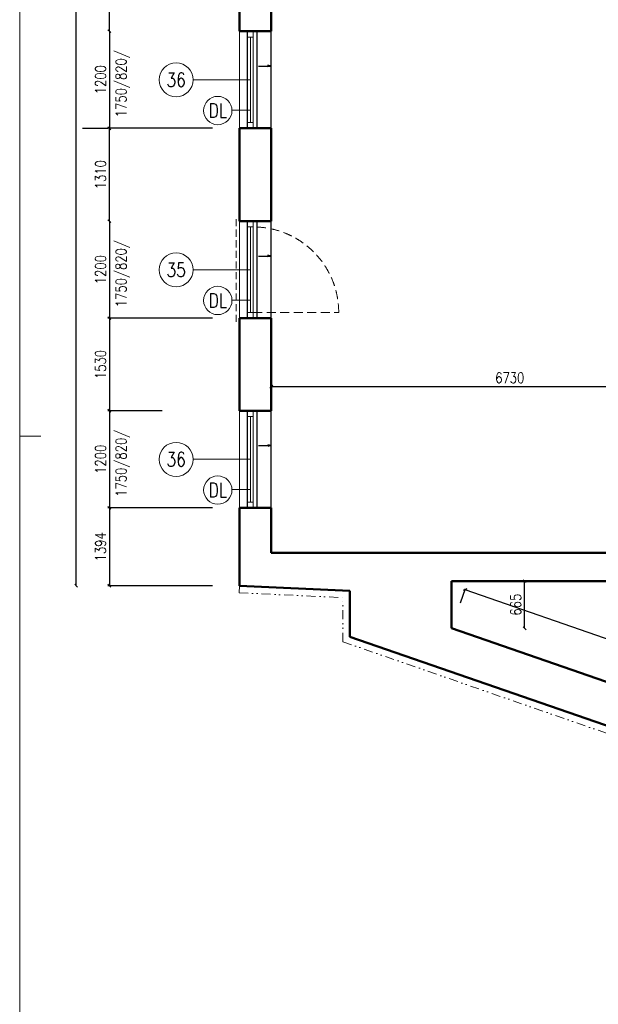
# Model space of a CAD drawing. Header units: millimetres. Extents: x -238874 to 551972, y -298952 to 658415.
# Tile 583 of 656: x 13837 to 22002, y 265857 to 279749. Entities that reach past the tile are written whole.
import ezdxf
from ezdxf.enums import TextEntityAlignment as Align

# ---------------------------------------------------------------- set-up
doc = ezdxf.new("R2010")
doc.units = ezdxf.units.MM
doc.header["$LTSCALE"] = 20
for name, pattern in [('DASHED', [0.75, 0.5, -0.25]), ('DIVIDE2', [15.875, 6.35, -3.175, 0, -3.175, 0, -3.175]), ('HIDDEN', [9.525, 6.35, -3.175])]:
    doc.linetypes.add(name, pattern=pattern)
doc.layers.add('00_HEDVIKA _KRESBA', color=1, linetype='Continuous')
doc.layers.add('KOTY', color=8, linetype='Continuous')
doc.layers.add('00_HEDVIKA_DEMOLICE', color=2, linetype='Continuous', lineweight=30, transparency=0.3)
doc.layers.add('CKOKNA OTEVÍRÁNÍ', color=51, linetype='HIDDEN', lineweight=18, transparency=0.5)
for name, color, linetype, lineweight in [('00_HEDVIKA_OBRYS', 1, 'Continuous', 50), ('CKBUBLINY', 1, 'Continuous', 18), ('CKBUBLINY DEMOLICE', 4, 'Continuous', 18), ('CKBUBLINY_POPIS', 3, 'Continuous', 25), ('CKOKNA', 30, 'Continuous', 18), ('CKSYMBOLY', 21, 'Continuous', 25), ('HEDVIKA_OKNA_PARAPET', 70, 'Continuous', 18), ('NOSNÉ', 8, 'Continuous', 50), ('PRUCHODY', 7, 'Continuous', 18)]:
    doc.layers.add(name, color=color, linetype=linetype, lineweight=lineweight)
doc.styles.add('SIMPLEX', font='SIMPLEX.shx', dxfattribs={"width": 0.8, "bigfont": 'CAD13.shx'})
doc.styles.get("Standard").update_dxf_attribs({"font": 'simplex.shx', "width": 0.8})
doc.dimstyles.new('CKA', dxfattribs={"dimtxt": 200, "dimasz": 40, "dimexe": 20, "dimexo": 0.2, "dimgap": 50, "dimtad": 1, "dimdec": 0, "dimrnd": 1, "dimzin": 0, "dimdsep": 46, "dimtxsty": 'Standard', "dimblk1": 'OBLIQUE', "dimblk2": 'OBLIQUE', "dimsah": 1, "dimcen": 0.09, "dimclrd": 253, "dimclre": 253, "dimclrt": 253, "dimadec": 0, "dimazin": 0, "dimtfac": 1, "dimtdec": 0, "dimtix": 1, "dimtmove": 2, "dimatfit": 3, "dimfxl": 1, "dimtolj": 1, "dimtzin": 0, "dimarcsym": 0})

# ---------------------------------------------------------------- blocks, each defined once
blk = doc.blocks.new('_OBLIQUE')
at = {"color": 0, "linetype": 'ByBlock'}
blk.add_line((-0.5, -0.5), (0.5, 0.5), dxfattribs=at)
blk = doc.blocks.new('*D2752')
at = {"layer": 'DEFPOINTS', "color": 0, "transparency": 16777216}
for p in [(14634, 292137), (16583, 292137), (16583, 271763)]:
    blk.add_point(p, dxfattribs=at)
at = {"layer": 'KOTY', "lineweight": -2, "transparency": 16777216}
for p, q in [((16203, 292137), (14614, 292137)), ((14634, 271763), (14634, 292137))]:
    blk.add_line(p, q, dxfattribs=at)
at = {"layer": 'KOTY', "lineweight": -2, "transparency": 16777216, "xscale": 40, "yscale": 40, "zscale": 40}
for p, rotation in [((14634, 292137), 90), ((14634, 271763), 270)]:
    blk.add_blockref('_OBLIQUE', p, dxfattribs=dict(at, rotation=rotation))
at = {"layer": 'KOTY', "transparency": 16777216, "insert": (14509, 281950), "char_height": 150, "attachment_point": 5, "rotation": 90, "style": 'SIMPLEX'}
blk.add_mtext('\\A1;20374', dxfattribs=at)
blk = doc.blocks.new('*D2760')
at = {"layer": 'DEFPOINTS', "color": 0, "transparency": 16777216}
for p in [(20122, 271707), (19933, 271162), (24590, 269547)]:
    blk.add_point(p, dxfattribs=at)
at = {"layer": 'KOTY', "lineweight": -2, "transparency": 16777216}
for p, q in [((20058, 271522), (20128, 271726)), ((24779, 270091), (20122, 271707))]:
    blk.add_line(p, q, dxfattribs=at)
at = {"layer": 'KOTY', "lineweight": -2, "transparency": 16777216, "xscale": 40, "yscale": 40, "zscale": 40}
for p, rotation in [((20122, 271707), 160.870755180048), ((24779, 270091), 340.870755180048)]:
    blk.add_blockref('_OBLIQUE', p, dxfattribs=dict(at, rotation=rotation))
at = {"layer": 'KOTY', "transparency": 16777216, "insert": (22491, 271017), "char_height": 150, "attachment_point": 5, "rotation": 340.8708, "style": 'SIMPLEX'}
blk.add_mtext('\\A1;4930', dxfattribs=at)
blk = doc.blocks.new('*D2761')
at = {"layer": 'DEFPOINTS', "color": 0, "transparency": 16777216}
for p in [(19933, 271827), (20963, 271827), (19933, 271162)]:
    blk.add_point(p, dxfattribs=at)
at = {"layer": 'KOTY', "lineweight": -2, "transparency": 16777216}
for p, q in [((20314, 271827), (20983, 271827)), ((20963, 271162), (20963, 271827))]:
    blk.add_line(p, q, dxfattribs=at)
at = {"layer": 'KOTY', "lineweight": -2, "transparency": 16777216, "xscale": 40, "yscale": 40, "zscale": 40}
for p, rotation in [((20963, 271827), 90), ((20963, 271162), 270)]:
    blk.add_blockref('_OBLIQUE', p, dxfattribs=dict(at, rotation=rotation))
at = {"layer": 'KOTY', "transparency": 16777216, "insert": (20838, 271495), "char_height": 150, "attachment_point": 5, "rotation": 90, "style": 'SIMPLEX'}
blk.add_mtext('\\A1;665', dxfattribs=at)
blk = doc.blocks.new('*D2783')
at = {"layer": 'DEFPOINTS', "color": 0, "transparency": 16777216}
for p in [(24118, 275507), (17388, 274571), (17388, 274187)]:
    blk.add_point(p, dxfattribs=at)
at = {"layer": 'KOTY', "lineweight": -2, "transparency": 16777216}
for p, q in [((17388, 274568), (17388, 274591)), ((24118, 274571), (17388, 274571))]:
    blk.add_line(p, q, dxfattribs=at)
at = {"layer": 'KOTY', "lineweight": -2, "transparency": 16777216, "xscale": 40, "yscale": 40, "zscale": 40, "rotation": 180}
blk.add_blockref('_OBLIQUE', (17388, 274571), dxfattribs=at)
at = {"layer": 'KOTY', "lineweight": -2, "transparency": 16777216, "xscale": 40, "yscale": 40, "zscale": 40}
blk.add_blockref('_OBLIQUE', (24118, 274571), dxfattribs=at)
at = {"layer": 'KOTY', "transparency": 16777216, "insert": (20753, 274696), "char_height": 150, "attachment_point": 5, "style": 'SIMPLEX'}
blk.add_mtext('\\A1;6730', dxfattribs=at)
blk = doc.blocks.new('*D3589')
at = {"layer": 'DEFPOINTS', "color": 0, "transparency": 16777216}
for p in [(16938, 272862), (15103, 271763), (16938, 271763)]:
    blk.add_point(p, dxfattribs=at)
at = {"layer": 'KOTY', "lineweight": -2, "transparency": 16777216}
for p, q in [((15103, 272862), (15103, 271763)), ((16557, 271763), (15083, 271763))]:
    blk.add_line(p, q, dxfattribs=at)
at = {"layer": 'KOTY', "lineweight": -2, "transparency": 16777216, "xscale": 40, "yscale": 40, "zscale": 40}
for p, rotation in [((15103, 272862), 90), ((15103, 271763), 270)]:
    blk.add_blockref('_OBLIQUE', p, dxfattribs=dict(at, rotation=rotation))
at = {"layer": 'KOTY', "transparency": 16777216, "insert": (14978, 272312), "char_height": 150, "attachment_point": 5, "rotation": 90, "style": 'SIMPLEX'}
blk.add_mtext('\\A1;1394', dxfattribs=at)
blk = doc.blocks.new('*D3584')
at = {"layer": 'DEFPOINTS', "color": 0, "transparency": 16777216}
for p in [(16227, 274232), (15103, 272862), (16938, 272862)]:
    blk.add_point(p, dxfattribs=at)
at = {"layer": 'KOTY', "lineweight": -2, "transparency": 16777216}
for p, q in [((15103, 274232), (15103, 272862)), ((16557, 272862), (15083, 272862))]:
    blk.add_line(p, q, dxfattribs=at)
at = {"layer": 'KOTY', "lineweight": -2, "transparency": 16777216, "xscale": 40, "yscale": 40, "zscale": 40}
for p, rotation in [((15103, 274232), 90), ((15103, 272862), 270)]:
    blk.add_blockref('_OBLIQUE', p, dxfattribs=dict(at, rotation=rotation))
at = {"layer": 'KOTY', "transparency": 16777216, "insert": (14978, 273547), "char_height": 150, "attachment_point": 5, "rotation": 90, "style": 'SIMPLEX'}
blk.add_mtext('\\A1;1200', dxfattribs=at)
blk = doc.blocks.new('*D3586')
at = {"layer": 'DEFPOINTS', "color": 0, "transparency": 16777216}
for p in [(16557, 275537), (15103, 274232), (16227, 274232)]:
    blk.add_point(p, dxfattribs=at)
at = {"layer": 'KOTY', "lineweight": -2, "transparency": 16777216}
for p, q in [((15103, 275537), (15103, 274232)), ((15846, 274232), (15083, 274232))]:
    blk.add_line(p, q, dxfattribs=at)
at = {"layer": 'KOTY', "lineweight": -2, "transparency": 16777216, "xscale": 40, "yscale": 40, "zscale": 40}
for p, rotation in [((15103, 275537), 90), ((15103, 274232), 270)]:
    blk.add_blockref('_OBLIQUE', p, dxfattribs=dict(at, rotation=rotation))
at = {"layer": 'KOTY', "transparency": 16777216, "insert": (14978, 274884), "char_height": 150, "attachment_point": 5, "rotation": 90, "style": 'SIMPLEX'}
blk.add_mtext('\\A1;1530', dxfattribs=at)
blk = doc.blocks.new('*D3576')
at = {"layer": 'DEFPOINTS', "color": 0, "transparency": 16777216}
for p in [(15103, 278217), (15103, 278217), (15103, 276907)]:
    blk.add_point(p, dxfattribs=at)
at = {"layer": 'KOTY', "lineweight": -2, "transparency": 16777216}
for p, q in [((14722, 278217), (15083, 278217)), ((15103, 276907), (15103, 278217))]:
    blk.add_line(p, q, dxfattribs=at)
at = {"layer": 'KOTY', "lineweight": -2, "transparency": 16777216, "xscale": 40, "yscale": 40, "zscale": 40}
for p, rotation in [((15103, 278217), 90), ((15103, 276907), 270)]:
    blk.add_blockref('_OBLIQUE', p, dxfattribs=dict(at, rotation=rotation))
at = {"layer": 'KOTY', "transparency": 16777216, "insert": (14978, 277562), "char_height": 150, "attachment_point": 5, "rotation": 90, "style": 'SIMPLEX'}
blk.add_mtext('\\A1;1310', dxfattribs=at)
blk = doc.blocks.new('*D3577')
at = {"layer": 'DEFPOINTS', "color": 0, "transparency": 16777216}
for p in [(15103, 280917), (15103, 280917), (15103, 279587)]:
    blk.add_point(p, dxfattribs=at)
at = {"layer": 'KOTY', "lineweight": -2, "transparency": 16777216}
for p, q in [((14722, 280917), (15083, 280917)), ((15103, 279587), (15103, 280917))]:
    blk.add_line(p, q, dxfattribs=at)
at = {"layer": 'KOTY', "lineweight": -2, "transparency": 16777216, "xscale": 40, "yscale": 40, "zscale": 40}
for p, rotation in [((15103, 280917), 90), ((15103, 279587), 270)]:
    blk.add_blockref('_OBLIQUE', p, dxfattribs=dict(at, rotation=rotation))
at = {"layer": 'KOTY', "transparency": 16777216, "insert": (14978, 280252), "char_height": 150, "attachment_point": 5, "rotation": 90, "style": 'SIMPLEX'}
blk.add_mtext('\\A1;1330', dxfattribs=at)
blk = doc.blocks.new('*D3578')
at = {"layer": 'DEFPOINTS', "color": 0, "transparency": 16777216}
for p in [(16227, 276907), (15103, 275537), (16938, 275537)]:
    blk.add_point(p, dxfattribs=at)
at = {"layer": 'KOTY', "lineweight": -2, "transparency": 16777216}
for p, q in [((15103, 276907), (15103, 275537)), ((16557, 275537), (15083, 275537))]:
    blk.add_line(p, q, dxfattribs=at)
at = {"layer": 'KOTY', "lineweight": -2, "transparency": 16777216, "xscale": 40, "yscale": 40, "zscale": 40}
for p, rotation in [((15103, 276907), 90), ((15103, 275537), 270)]:
    blk.add_blockref('_OBLIQUE', p, dxfattribs=dict(at, rotation=rotation))
at = {"layer": 'KOTY', "transparency": 16777216, "insert": (14978, 276222), "char_height": 150, "attachment_point": 5, "rotation": 90, "style": 'SIMPLEX'}
blk.add_mtext('\\A1;1200', dxfattribs=at)
blk = doc.blocks.new('*D3579')
at = {"layer": 'DEFPOINTS', "color": 0, "transparency": 16777216}
for p in [(16227, 279587), (15103, 278217), (16938, 278217)]:
    blk.add_point(p, dxfattribs=at)
at = {"layer": 'KOTY', "lineweight": -2, "transparency": 16777216}
for p, q in [((15103, 279587), (15103, 278217)), ((16557, 278217), (15083, 278217))]:
    blk.add_line(p, q, dxfattribs=at)
at = {"layer": 'KOTY', "lineweight": -2, "transparency": 16777216, "xscale": 40, "yscale": 40, "zscale": 40}
for p, rotation in [((15103, 279587), 90), ((15103, 278217), 270)]:
    blk.add_blockref('_OBLIQUE', p, dxfattribs=dict(at, rotation=rotation))
at = {"layer": 'KOTY', "transparency": 16777216, "insert": (14978, 278902), "char_height": 150, "attachment_point": 5, "rotation": 90, "style": 'SIMPLEX'}
blk.add_mtext('\\A1;1200', dxfattribs=at)
blk = doc.blocks.new('*U3302')
at = {"color": 0, "linetype": 'ByBlock', "lineweight": -2}
for p, q in [((-225, 0), (-80, 0)), ((225, 0), (103, 30)), ((225, 0), (103, -30)), ((-80, 0), (27, 0)), ((27, 0), (225, 0))]:
    blk.add_line(p, q, dxfattribs=at)
at = {"color": 0, "linetype": 'Continuous', "lineweight": -2, "flags": 8}
blk.add_attdef('SPÁD', text='', height=100, dxfattribs=at).set_placement((0, 40), align=Align.CENTER)
blk = doc.blocks.new('CK_BUBBLE_1_0_0')
at = {"color": 0, "linetype": 'ByBlock', "lineweight": -2}
blk.add_circle((0, 0), 1, dxfattribs=at)

msp = doc.modelspace()

# ---------------------------------------------------------------- linework, layer by layer
at = {"layer": '00_HEDVIKA _KRESBA'}
for p, q in [((17387.962, 278216.983), (17387.962, 279586.983)), ((17387.962, 275536.983), (17387.962, 276906.983)), ((17387.962, 272861.983), (17387.962, 274231.983))]:
    msp.add_line(p, q, dxfattribs=at)
at = {"layer": '00_HEDVIKA_DEMOLICE'}
for p, q in [((17052.962, 278216.983), (17052.962, 279586.983)), ((17052.962, 278216.983), (17052.962, 279586.983)), ((17052.962, 278216.983), (17052.962, 279586.983)), ((17187.962, 278216.983), (17187.962, 279586.983)), ((17052.962, 275536.983), (17052.962, 276906.983)), ((17052.962, 275536.983), (17052.962, 276906.983)), ((17052.962, 275536.983), (17052.962, 276906.983)), ((17187.962, 275536.983), (17187.962, 276906.983)), ((17052.962, 272861.983), (17052.962, 274231.983)), ((17052.962, 272861.983), (17052.962, 274231.983)), ((17187.962, 272861.983), (17187.962, 274231.983))]:
    msp.add_line(p, q, dxfattribs=at)
at = {"layer": '00_HEDVIKA_OBRYS'}
for points in [[(17052.962, 279586.983), (17387.962, 279586.983)], [(17052.962, 278216.983), (17387.962, 278216.983)], [(17052.962, 276906.983), (17387.962, 276906.983)], [(17052.962, 275536.983), (17387.962, 275536.983)], [(17052.962, 274231.983), (17387.962, 274231.983)], [(17052.962, 272861.983), (17387.962, 272861.983)]]:
    msp.add_lwpolyline(points, dxfattribs=at)
at = {"layer": 'CKBUBLINY'}
for p, q in [((16284.532, 278901.983), (17092.962, 278901.983)), ((16284.532, 276221.983), (17092.962, 276221.983)), ((16284.532, 273546.983), (17092.962, 273546.983))]:
    msp.add_line(p, q, dxfattribs=at)
at = {"layer": 'CKBUBLINY DEMOLICE'}
for p, q in [((16832.663, 278474.436), (17092.962, 278474.436)), ((16832.663, 275794.436), (17092.962, 275794.436)), ((16832.663, 273119.436), (17092.962, 273119.436))]:
    msp.add_line(p, q, dxfattribs=at)
at = {"layer": 'CKOKNA'}
for p, q in [((17052.962, 279504.983), (17052.962, 279586.983)), ((17052.962, 279586.983), (17132.962, 279586.983)), ((17132.962, 279504.983), (17132.962, 279586.983)), ((17052.962, 278298.983), (17052.962, 279504.983)), ((17052.962, 279504.983), (17132.962, 279504.983)), ((17092.962, 278298.983), (17092.962, 279504.983)), ((17132.962, 278298.983), (17132.962, 279504.983)), ((17052.962, 278298.983), (17132.962, 278298.983)), ((17052.962, 278298.983), (17052.962, 278216.983)), ((17132.962, 278298.983), (17132.962, 278216.983)), ((17052.962, 278216.983), (17132.962, 278216.983)), ((17052.962, 276824.983), (17052.962, 276906.983)), ((17052.962, 276906.983), (17132.962, 276906.983)), ((17132.962, 276824.983), (17132.962, 276906.983)), ((17052.962, 275618.983), (17052.962, 276824.983)), ((17052.962, 276824.983), (17132.962, 276824.983)), ((17092.962, 275618.983), (17092.962, 276824.983)), ((17132.962, 275618.983), (17132.962, 276824.983)), ((17052.962, 275618.983), (17132.962, 275618.983)), ((17052.962, 275618.983), (17052.962, 275536.983)), ((17052.962, 275536.983), (17132.962, 275536.983)), ((17132.962, 275618.983), (17132.962, 275536.983)), ((17052.962, 274149.983), (17052.962, 274231.983)), ((17052.962, 274231.983), (17132.962, 274231.983)), ((17052.962, 272943.983), (17052.962, 274149.983)), ((17052.962, 274149.983), (17132.962, 274149.983)), ((17092.962, 272943.983), (17092.962, 274149.983)), ((17132.962, 274149.983), (17132.962, 274231.983)), ((17132.962, 272943.983), (17132.962, 274149.983)), ((17052.962, 272943.983), (17132.962, 272943.983)), ((17052.962, 272943.983), (17052.962, 272861.983)), ((17052.962, 272861.983), (17132.962, 272861.983)), ((17132.962, 272943.983), (17132.962, 272861.983))]:
    msp.add_line(p, q, dxfattribs=at)
at = {"layer": 'CKOKNA', "linetype": 'DASHED', "ltscale": 10}
msp.add_line((16889.501, 275487.234), (16889.501, 276942.593), dxfattribs=at)
at = {"layer": 'CKOKNA OTEVÍRÁNÍ'}
msp.add_line((17132.962, 275618.983), (18338.962, 275618.983), dxfattribs=at)
msp.add_arc((17132.962, 275618.983), 1206, 0, 90, dxfattribs=at)
at = {"layer": 'HEDVIKA_OKNA_PARAPET'}
for p, q in [((17387.962, 278216.983), (17387.962, 279586.983)), ((17387.962, 275536.983), (17387.962, 276906.983)), ((17387.962, 272861.983), (17387.962, 274231.983))]:
    msp.add_line(p, q, dxfattribs=at)
at = {"layer": 'NOSNÉ'}
for p, q in [((16937.962, 279586.983), (16937.962, 280916.983)), ((17387.962, 279586.983), (17387.962, 280916.983)), ((17387.962, 279586.983), (16937.962, 279586.983)), ((17387.962, 279586.983), (16937.962, 279586.983)), ((17152.962, 279586.983), (17387.962, 279586.983)), ((16937.962, 276906.983), (16937.962, 278216.983)), ((17387.962, 278216.983), (16937.962, 278216.983)), ((17387.962, 278216.983), (16937.962, 278216.983)), ((17387.962, 278216.983), (17152.962, 278216.983)), ((17387.962, 276906.983), (17387.962, 278216.983)), ((17387.962, 276906.983), (16937.962, 276906.983)), ((17387.962, 276906.983), (16937.962, 276906.983)), ((17152.962, 276906.983), (17387.962, 276906.983)), ((16937.962, 274231.983), (16937.962, 275536.983)), ((17387.962, 275536.983), (16937.962, 275536.983)), ((17387.962, 275536.983), (16937.962, 275536.983)), ((17387.962, 275536.983), (17152.962, 275536.983)), ((17387.962, 274231.983), (17387.962, 275536.983)), ((17387.962, 274231.983), (16937.962, 274231.983)), ((17152.962, 274231.983), (17387.962, 274231.983)), ((16937.962, 271762.951), (16937.962, 272861.983)), ((17387.962, 272861.983), (16937.962, 272861.983)), ((17387.962, 272861.983), (16937.962, 272861.983)), ((17387.962, 272861.983), (17152.962, 272861.983)), ((17387.962, 272226.983), (17387.962, 272861.983)), ((17387.962, 272861.983), (17387.962, 272226.983)), ((22232.79, 272226.983), (17387.962, 272226.983)), ((16937.962, 271762.951), (18497.296, 271690.642)), ((22232.79, 271826.983), (19932.79, 271826.983)), ((19932.79, 271826.983), (19932.79, 271162.278)), ((18497.296, 271043.61), (18497.296, 271690.642)), ((18497.296, 271043.61), (23967.962, 269146.094)), ((19932.79, 271162.278), (22907.962, 270130.331))]:
    msp.add_line(p, q, dxfattribs=at)
at = {"layer": 'PRUCHODY'}
for p, q in [((13836.834, 332872.054), (13836.834, 244372.054)), ((16937.962, 279586.983), (16937.962, 278216.983)), ((16937.962, 279586.983), (16937.962, 278216.983)), ((17387.962, 279586.983), (17372.962, 279586.983)), ((17387.962, 278216.983), (17387.962, 279586.983)), ((17387.962, 278216.983), (17372.962, 278216.983)), ((16937.962, 276906.983), (16937.962, 275536.983)), ((16937.962, 276906.983), (16937.962, 275536.983)), ((17387.962, 276906.983), (17372.962, 276906.983)), ((17387.962, 275536.983), (17387.962, 276906.983)), ((17387.962, 275536.983), (17372.962, 275536.983)), ((16937.962, 274231.983), (16937.962, 272861.983)), ((17387.962, 274231.983), (17372.962, 274231.983)), ((14136.834, 273872.054), (13836.834, 273872.054)), ((17387.962, 272861.983), (17372.962, 272861.983)), ((16937.962, 271762.951), (16933.33, 271663.059)), ((18497.296, 271043.61), (18497.296, 271690.642))]:
    msp.add_line(p, q, dxfattribs=at)
at = {"layer": 'PRUCHODY', "linetype": 'DIVIDE2'}
for p, q in [((16933.33, 271663.059), (18397.296, 271595.172)), ((18397.296, 270972.451), (18397.296, 271595.172)), ((18397.296, 270972.451), (23951.112, 269046.094))]:
    msp.add_line(p, q, dxfattribs=at)
at = {"layer": 'PRUCHODY'}
msp.add_arc((18007.962, 272236.983), 10, 180, 270, dxfattribs=at)
msp.add_arc((18007.962, 272236.983), 10, 180, 270, dxfattribs=at)

# ---------------------------------------------------------------- block references
at = {"layer": 'CKBUBLINY'}
ref = msp.add_blockref('CK_BUBBLE_1_0_0', (16044.534, 278901.095), dxfattribs=dict(at, xscale=240, yscale=240, zscale=240))
ref.add_attrib('NUM1', '36', dxfattribs={"layer": 'CKBUBLINY_POPIS', "height": 200, "width": 0.8, "flags": 8}).set_placement((16044.534, 278901.095), align=Align.MIDDLE_CENTER)
ref = msp.add_blockref('CK_BUBBLE_1_0_0', (16044.537, 276220.552), dxfattribs=dict(at, xscale=240, yscale=240, zscale=240))
ref.add_attrib('NUM1', '35', dxfattribs={"layer": 'CKBUBLINY_POPIS', "height": 200, "width": 0.8, "flags": 8}).set_placement((16044.537, 276220.552), align=Align.MIDDLE_CENTER)
ref = msp.add_blockref('CK_BUBBLE_1_0_0', (16044.534, 273546.095), dxfattribs=dict(at, xscale=240, yscale=240, zscale=240))
ref.add_attrib('NUM1', '36', dxfattribs={"layer": 'CKBUBLINY_POPIS', "height": 200, "width": 0.8, "flags": 8}).set_placement((16044.534, 273546.095), align=Align.MIDDLE_CENTER)
at = {"layer": 'CKBUBLINY DEMOLICE'}
ref = msp.add_blockref('CK_BUBBLE_1_0_0', (16632.663, 278467.661), dxfattribs=dict(at, xscale=200, yscale=200, zscale=200))
ref.add_attrib('NUM1', 'DL', dxfattribs={"height": 200, "width": 0.8, "flags": 8}).set_placement((16632.663, 278467.661), align=Align.MIDDLE_CENTER)
ref = msp.add_blockref('CK_BUBBLE_1_0_0', (16632.663, 275787.661), dxfattribs=dict(at, xscale=200, yscale=200, zscale=200))
ref.add_attrib('NUM1', 'DL', dxfattribs={"height": 200, "width": 0.8, "flags": 8}).set_placement((16632.663, 275787.661), align=Align.MIDDLE_CENTER)
ref = msp.add_blockref('CK_BUBBLE_1_0_0', (16632.663, 273112.661), dxfattribs=dict(at, xscale=200, yscale=200, zscale=200))
ref.add_attrib('NUM1', 'DL', dxfattribs={"height": 200, "width": 0.8, "flags": 8}).set_placement((16632.663, 273112.661), align=Align.MIDDLE_CENTER)
at = {"layer": 'CKSYMBOLY', "xscale": 0.4, "yscale": 0.4, "zscale": 0.4}
for p in [(17295.345, 279094.48), (17295.345, 276414.48), (17295.345, 273739.48)]:
    msp.add_blockref('*U3302', p, dxfattribs=at)

# ---------------------------------------------------------------- texts
at = {"layer": 'KOTY', "char_height": 150, "width": 4282.1, "attachment_point": 1, "rotation": 90}
for insert in [(15192.273, 278372.678), (15192.273, 275692.678), (15192.273, 273017.678)]:
    msp.add_mtext('1750/820/', dxfattribs=dict(at, insert=insert))

# ---------------------------------------------------------------- dimensions: what is measured, and where the dimension line sits
at = {"layer": 'KOTY'}
for base, p1, p2, angle, text, picture, middle in [((14634.426, 292136.983), (16583.421, 271762.951), (16583.421, 292136.983), 90, '20374', '*D2752', (14509.426, 281949.967)), ((15102.744, 278216.983), (16227.214, 279586.983), (16937.962, 278216.983), 90, '1200', '*D3579', (14977.744, 278901.983)), ((15102.744, 275536.983), (16227.214, 276906.983), (16937.962, 275536.983), 90, '1200', '*D3578', (14977.744, 276221.983)), ((15102.744, 274231.983), (16557.188, 275536.983), (16227.214, 274231.983), 90, '1530', '*D3586', (14977.744, 274884.483)), ((17387.962, 274571.249), (24117.962, 275506.983), (17387.962, 274186.983), 180, '6730', '*D2783', (20752.962, 274696.249)), ((15102.744, 272861.983), (16227.214, 274231.983), (16937.962, 272861.983), 90, '1200', '*D3584', (14977.744, 273546.983)), ((15102.744, 271762.951), (16937.962, 272861.983), (16937.962, 271762.951), 90, '1394', '*D3589', (14977.744, 272312.467)), ((20963.116, 271826.983), (19932.79, 271162.278), (19932.79, 271826.983), 270, '665', '*D2761', (20838.116, 271494.63)), ((20121.694, 271706.901), (24590.24, 269546.828), (19932.79, 271162.278), 340.8707552, '4930', '*D2760', (22491.381, 271017.274))]:
    dim = msp.add_linear_dim(base=base, p1=p1, p2=p2, angle=angle, text=text, dimstyle='CKA', override={"dimtxt": 150, "dimexo": 380.774374, "dimtxsty": 'SIMPLEX', "dimse1": 1, "dimclrd": 256, "dimclre": 256, "dimclrt": 256}, dxfattribs=at)
    dim.commit()
    dim.dimension.update_dxf_attribs({"geometry": picture, "text_midpoint": middle})
for base, p1, p2, picture, middle in [((15102.744, 280916.983), (15102.744, 279586.983), (15102.744, 280916.983), '*D3577', (14977.744, 280251.983)), ((15102.744, 278216.983), (15102.744, 276906.983), (15102.744, 278216.983), '*D3576', (14977.744, 277561.983))]:
    dim = msp.add_linear_dim(base=base, p1=p1, p2=p2, angle=90, dimstyle='CKA', override={"dimtxt": 150, "dimexo": 380.774374, "dimtxsty": 'SIMPLEX', "dimse1": 1, "dimclrd": 256, "dimclre": 256, "dimclrt": 256}, dxfattribs=at)
    dim.commit()
    dim.dimension.update_dxf_attribs({"geometry": picture, "text_midpoint": middle})

doc.saveas('drawing.dxf')
